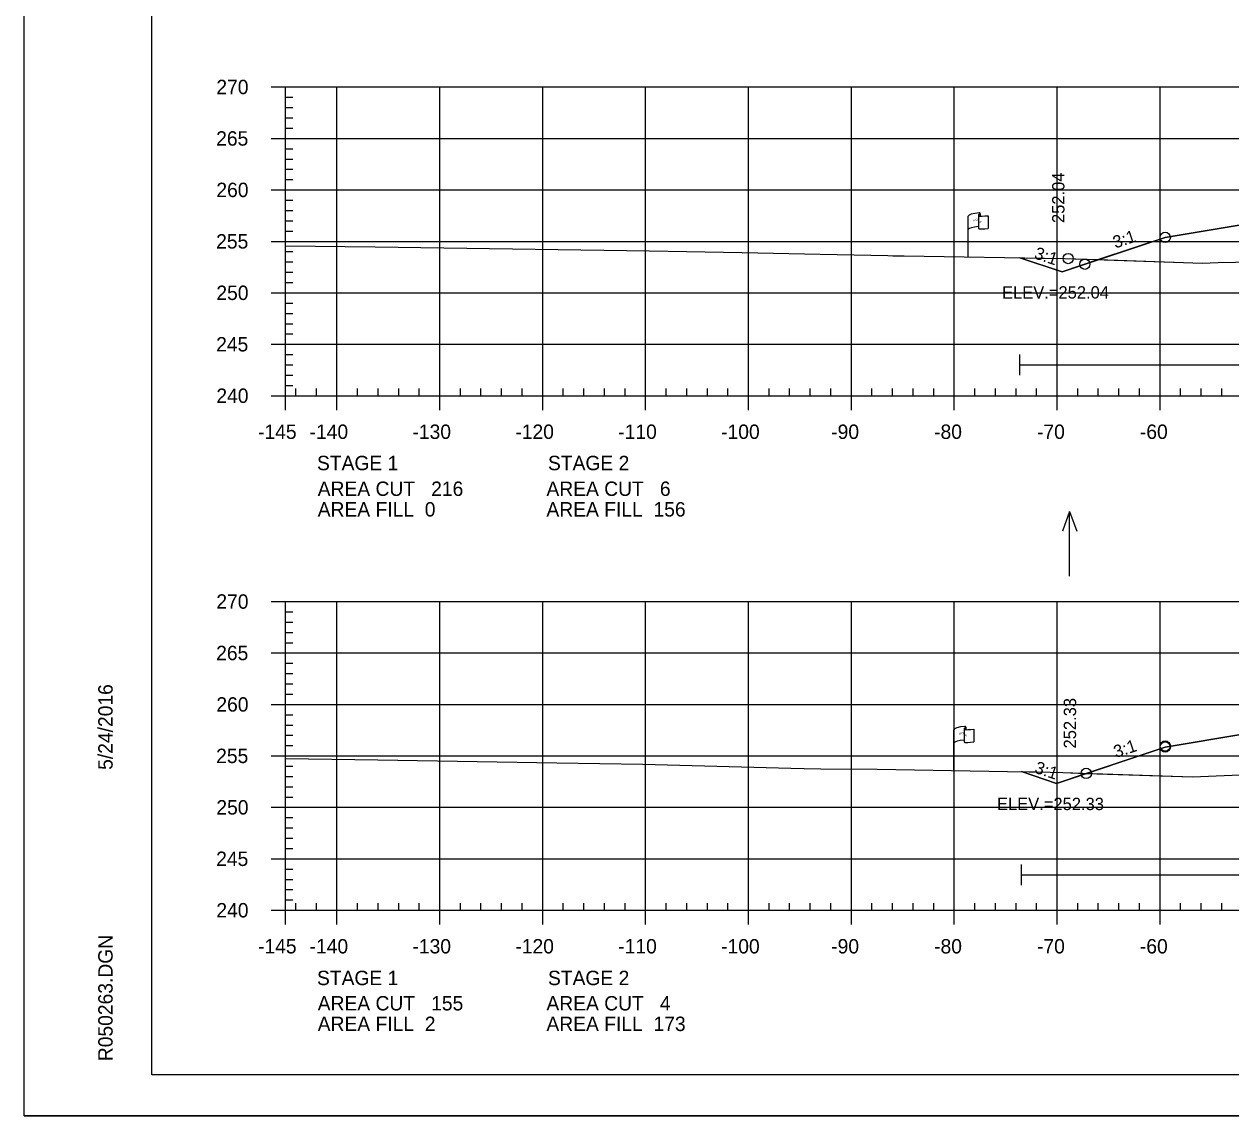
# Model space of a CAD drawing. Extents: x 1365647 to 1367999, y 387113 to 400173.
# Drawn here: x 1365723.7 to 1365841, y 392279.5 to 392385.6 of the extents above; entities that cross this region are included whole.
import ezdxf

# ---------------------------------------------------------------- set-up
doc = ezdxf.new("R2010")
doc.units = 0
for name, color, linetype in [('E_Existing ROW', 7, 'Continuous'), ('R_Axis', 7, 'Continuous'), ('R_Axis Annot', 7, 'Continuous'), ('R_Border', 7, 'Continuous'), ('R_Border Notes', 7, 'Continuous'), ('R_Contours', 7, 'Continuous'), ('R_Exist Surface', 7, 'Continuous'), ('R_Fin Surface', 7, 'Continuous'), ('R_Fin Surface Annot', 7, 'Continuous'), ('R_Grid', 7, 'Continuous'), ('R_No Plot', 7, 'Continuous'), ('R_Proposed Const Limits', 7, 'Continuous'), ('R_Water', 7, 'Continuous'), ('R_Water Annot', 7, 'Continuous')]:
    doc.layers.add(name, color=color, linetype=linetype)

msp = doc.modelspace()

# ---------------------------------------------------------------- linework, layer by layer
at = {"layer": 'E_Existing ROW'}
for p, q in [((1365815.45, 392362.97), (1365815.45, 392366.93)), ((1365816.44, 392367.02), (1365816.44, 392367.01)), ((1365816.44, 392367.01), (1365816.44, 392365.78)), ((1365816.61, 392367.18), (1365816.61, 392366.94)), ((1365817.38, 392366.98), (1365817.38, 392365.74)), ((1365814.05, 392313.07), (1365814.05, 392317.02)), ((1365815.05, 392317.12), (1365815.05, 392317.1)), ((1365815.05, 392317.1), (1365815.05, 392315.88)), ((1365815.22, 392317.27), (1365815.22, 392317.03)), ((1365815.98, 392317.08), (1365815.98, 392315.84))]:
    msp.add_line(p, q, dxfattribs=at)
for centre, radius, start, end in [((1365816.52, 392367.02), 0.078, 88.6458, 274.2828), ((1365816.53, 392367.18), 0.0783, 263.0712, 93.9564), ((1365816.52, 392365.78), 0.0783, 180, 273.9564), ((1365815.13, 392317.12), 0.078, 88.6458, 274.2828), ((1365815.14, 392317.27), 0.0783, 263.0712, 93.9564), ((1365815.13, 392315.88), 0.0783, 180, 273.9564)]:
    msp.add_arc(centre, radius, start, end, dxfattribs=at)
for centre, major_axis, ratio, start_param, end_param in [((1365817.03, 392366.97), (-1.58, -0.04), 0.19887, 5.030368, 6.283185), ((1365817.74, 392367.08), (-1.23, -0.13), 0.052933, 0.159456, 1.268315), ((1365817.02, 392365.65), (-1.58, -0.04), 0.19887, 5.083035, 6.194897), ((1365817.74, 392365.84), (-1.23, -0.13), 0.052933, 0.159456, 1.268315), ((1365815.63, 392317.07), (-1.58, -0.04), 0.19887, 5.030368, 6.283185), ((1365816.34, 392317.18), (-1.23, -0.13), 0.052933, 0.159456, 1.268315), ((1365815.63, 392315.75), (-1.58, -0.04), 0.19887, 5.083035, 6.194897), ((1365816.34, 392315.94), (-1.23, -0.13), 0.052933, 0.159456, 1.268315)]:
    msp.add_ellipse(centre, major_axis=major_axis, ratio=ratio, start_param=start_param, end_param=end_param, dxfattribs=at)
at = {"layer": 'R_Axis'}
for p, q in [((1365747.69, 392379.49), (1365749.09, 392379.49)), ((1365749.09, 392349.49), (1365749.09, 392379.49)), ((1365749.09, 392378.49), (1365749.79, 392378.49)), ((1365749.09, 392377.49), (1365749.79, 392377.49)), ((1365749.09, 392376.49), (1365749.79, 392376.49)), ((1365747.69, 392374.49), (1365749.09, 392374.49)), ((1365749.09, 392375.49), (1365749.79, 392375.49)), ((1365749.09, 392373.49), (1365749.79, 392373.49)), ((1365749.09, 392372.49), (1365749.79, 392372.49)), ((1365749.09, 392371.49), (1365749.79, 392371.49)), ((1365749.09, 392370.49), (1365749.79, 392370.49)), ((1365747.69, 392369.49), (1365749.09, 392369.49)), ((1365749.09, 392368.49), (1365749.79, 392368.49)), ((1365749.09, 392367.49), (1365749.79, 392367.49)), ((1365749.09, 392366.49), (1365749.79, 392366.49)), ((1365749.09, 392365.49), (1365749.79, 392365.49)), ((1365747.69, 392364.49), (1365749.09, 392364.49)), ((1365749.09, 392363.49), (1365749.79, 392363.49)), ((1365749.09, 392362.49), (1365749.79, 392362.49)), ((1365749.09, 392361.49), (1365749.79, 392361.49)), ((1365749.09, 392360.49), (1365749.79, 392360.49)), ((1365747.69, 392359.49), (1365749.09, 392359.49)), ((1365749.09, 392358.49), (1365749.79, 392358.49)), ((1365749.09, 392357.49), (1365749.79, 392357.49)), ((1365749.09, 392356.49), (1365749.79, 392356.49)), ((1365747.69, 392354.49), (1365749.09, 392354.49)), ((1365749.09, 392355.49), (1365749.79, 392355.49)), ((1365749.09, 392353.49), (1365749.79, 392353.49)), ((1365749.09, 392352.49), (1365749.79, 392352.49)), ((1365749.09, 392351.49), (1365749.79, 392351.49)), ((1365749.09, 392350.49), (1365749.79, 392350.49)), ((1365749.09, 392349.49), (1365749.09, 392350.19)), ((1365750.09, 392349.49), (1365750.09, 392350.19)), ((1365752.09, 392349.49), (1365752.09, 392350.19)), ((1365756.09, 392349.49), (1365756.09, 392350.19)), ((1365758.09, 392349.49), (1365758.09, 392350.19)), ((1365760.09, 392349.49), (1365760.09, 392350.19)), ((1365762.09, 392349.49), (1365762.09, 392350.19)), ((1365766.09, 392349.49), (1365766.09, 392350.19)), ((1365768.09, 392349.49), (1365768.09, 392350.19)), ((1365770.09, 392349.49), (1365770.09, 392350.19)), ((1365772.09, 392349.49), (1365772.09, 392350.19)), ((1365776.09, 392349.49), (1365776.09, 392350.19)), ((1365778.09, 392349.49), (1365778.09, 392350.19)), ((1365780.09, 392349.49), (1365780.09, 392350.19)), ((1365782.09, 392349.49), (1365782.09, 392350.19)), ((1365786.09, 392349.49), (1365786.09, 392350.19)), ((1365788.09, 392349.49), (1365788.09, 392350.19)), ((1365790.09, 392349.49), (1365790.09, 392350.19)), ((1365792.09, 392349.49), (1365792.09, 392350.19)), ((1365796.09, 392349.49), (1365796.09, 392350.19)), ((1365798.09, 392349.49), (1365798.09, 392350.19)), ((1365800.09, 392349.49), (1365800.09, 392350.19)), ((1365802.09, 392349.49), (1365802.09, 392350.19)), ((1365806.09, 392349.49), (1365806.09, 392350.19)), ((1365808.09, 392349.49), (1365808.09, 392350.19)), ((1365810.09, 392349.49), (1365810.09, 392350.19)), ((1365812.09, 392349.49), (1365812.09, 392350.19)), ((1365816.09, 392349.49), (1365816.09, 392350.19)), ((1365818.09, 392349.49), (1365818.09, 392350.19)), ((1365820.09, 392349.49), (1365820.09, 392350.19)), ((1365822.09, 392349.49), (1365822.09, 392350.19)), ((1365826.09, 392349.49), (1365826.09, 392350.19)), ((1365828.09, 392349.49), (1365828.09, 392350.19)), ((1365830.09, 392349.49), (1365830.09, 392350.19)), ((1365832.09, 392349.49), (1365832.09, 392350.19)), ((1365836.09, 392349.49), (1365836.09, 392350.19)), ((1365838.09, 392349.49), (1365838.09, 392350.19)), ((1365840.09, 392349.49), (1365840.09, 392350.19)), ((1365747.69, 392349.49), (1365749.09, 392349.49)), ((1365749.09, 392349.49), (1366039.09, 392349.49)), ((1365749.09, 392348.09), (1365749.09, 392349.49)), ((1365754.09, 392348.09), (1365754.09, 392349.49)), ((1365764.09, 392348.09), (1365764.09, 392349.49)), ((1365774.09, 392348.09), (1365774.09, 392349.49)), ((1365784.09, 392348.09), (1365784.09, 392349.49)), ((1365794.09, 392348.09), (1365794.09, 392349.49)), ((1365804.09, 392348.09), (1365804.09, 392349.49)), ((1365814.09, 392348.09), (1365814.09, 392349.49)), ((1365824.09, 392348.09), (1365824.09, 392349.49)), ((1365834.09, 392348.09), (1365834.09, 392349.49)), ((1365747.69, 392329.49), (1365749.09, 392329.49)), ((1365749.09, 392299.49), (1365749.09, 392329.49)), ((1365749.09, 392328.49), (1365749.79, 392328.49)), ((1365749.09, 392327.49), (1365749.79, 392327.49)), ((1365749.09, 392326.49), (1365749.79, 392326.49)), ((1365749.09, 392325.49), (1365749.79, 392325.49)), ((1365747.69, 392324.49), (1365749.09, 392324.49)), ((1365749.09, 392323.49), (1365749.79, 392323.49)), ((1365749.09, 392322.49), (1365749.79, 392322.49)), ((1365749.09, 392321.49), (1365749.79, 392321.49)), ((1365749.09, 392320.49), (1365749.79, 392320.49)), ((1365747.69, 392319.49), (1365749.09, 392319.49)), ((1365749.09, 392318.49), (1365749.79, 392318.49)), ((1365749.09, 392317.49), (1365749.79, 392317.49)), ((1365749.09, 392316.49), (1365749.79, 392316.49)), ((1365749.09, 392315.49), (1365749.79, 392315.49)), ((1365747.69, 392314.49), (1365749.09, 392314.49)), ((1365749.09, 392313.49), (1365749.79, 392313.49)), ((1365749.09, 392312.49), (1365749.79, 392312.49)), ((1365749.09, 392311.49), (1365749.79, 392311.49)), ((1365749.09, 392310.49), (1365749.79, 392310.49)), ((1365747.69, 392309.49), (1365749.09, 392309.49)), ((1365749.09, 392308.49), (1365749.79, 392308.49)), ((1365749.09, 392307.49), (1365749.79, 392307.49)), ((1365749.09, 392306.49), (1365749.79, 392306.49)), ((1365749.09, 392305.49), (1365749.79, 392305.49)), ((1365747.69, 392304.49), (1365749.09, 392304.49)), ((1365749.09, 392303.49), (1365749.79, 392303.49)), ((1365749.09, 392302.49), (1365749.79, 392302.49)), ((1365749.09, 392301.49), (1365749.79, 392301.49)), ((1365749.09, 392300.49), (1365749.79, 392300.49)), ((1365747.69, 392299.49), (1365749.09, 392299.49)), ((1365749.09, 392299.49), (1365749.09, 392300.19)), ((1365749.09, 392299.49), (1366039.09, 392299.49)), ((1365749.09, 392298.09), (1365749.09, 392299.49)), ((1365750.09, 392299.49), (1365750.09, 392300.19)), ((1365752.09, 392299.49), (1365752.09, 392300.19)), ((1365754.09, 392298.09), (1365754.09, 392299.49)), ((1365756.09, 392299.49), (1365756.09, 392300.19)), ((1365758.09, 392299.49), (1365758.09, 392300.19)), ((1365760.09, 392299.49), (1365760.09, 392300.19)), ((1365762.09, 392299.49), (1365762.09, 392300.19)), ((1365764.09, 392298.09), (1365764.09, 392299.49)), ((1365766.09, 392299.49), (1365766.09, 392300.19)), ((1365768.09, 392299.49), (1365768.09, 392300.19)), ((1365770.09, 392299.49), (1365770.09, 392300.19)), ((1365772.09, 392299.49), (1365772.09, 392300.19)), ((1365774.09, 392298.09), (1365774.09, 392299.49)), ((1365776.09, 392299.49), (1365776.09, 392300.19)), ((1365778.09, 392299.49), (1365778.09, 392300.19)), ((1365780.09, 392299.49), (1365780.09, 392300.19)), ((1365782.09, 392299.49), (1365782.09, 392300.19)), ((1365784.09, 392298.09), (1365784.09, 392299.49)), ((1365786.09, 392299.49), (1365786.09, 392300.19)), ((1365788.09, 392299.49), (1365788.09, 392300.19)), ((1365790.09, 392299.49), (1365790.09, 392300.19)), ((1365792.09, 392299.49), (1365792.09, 392300.19)), ((1365794.09, 392298.09), (1365794.09, 392299.49)), ((1365796.09, 392299.49), (1365796.09, 392300.19)), ((1365798.09, 392299.49), (1365798.09, 392300.19)), ((1365800.09, 392299.49), (1365800.09, 392300.19)), ((1365802.09, 392299.49), (1365802.09, 392300.19)), ((1365804.09, 392298.09), (1365804.09, 392299.49)), ((1365806.09, 392299.49), (1365806.09, 392300.19)), ((1365808.09, 392299.49), (1365808.09, 392300.19)), ((1365810.09, 392299.49), (1365810.09, 392300.19)), ((1365812.09, 392299.49), (1365812.09, 392300.19)), ((1365814.09, 392298.09), (1365814.09, 392299.49)), ((1365816.09, 392299.49), (1365816.09, 392300.19)), ((1365818.09, 392299.49), (1365818.09, 392300.19)), ((1365820.09, 392299.49), (1365820.09, 392300.19)), ((1365822.09, 392299.49), (1365822.09, 392300.19)), ((1365824.09, 392298.09), (1365824.09, 392299.49)), ((1365826.09, 392299.49), (1365826.09, 392300.19)), ((1365828.09, 392299.49), (1365828.09, 392300.19)), ((1365830.09, 392299.49), (1365830.09, 392300.19)), ((1365832.09, 392299.49), (1365832.09, 392300.19)), ((1365834.09, 392298.09), (1365834.09, 392299.49)), ((1365836.09, 392299.49), (1365836.09, 392300.19)), ((1365838.09, 392299.49), (1365838.09, 392300.19)), ((1365840.09, 392299.49), (1365840.09, 392300.19))]:
    msp.add_line(p, q, dxfattribs=at)
at = {"layer": 'R_Border'}
for p, q in [((1365736.09, 392283.49), (1365736.09, 392488.95)), ((1365736.09, 392283.49), (1365736.09, 392283.49)), ((1366052.27, 392283.49), (1365736.09, 392283.49))]:
    msp.add_line(p, q, dxfattribs=at)
at = {"layer": 'R_Contours'}
for points in [[(1365828.11, 392362.72), (1365836.36, 392362.43), (1365838.17, 392362.37), (1365839.75, 392362.43), (1365846.51, 392362.57), (1365848.68, 392362.55), (1365852.92, 392362.53), (1365854.61, 392362.54), (1365857.53, 392362.4), (1365859.3, 392362.27), (1365861.68, 392362.2), (1365866.25, 392361.98), (1365877.81, 392364.71), (1365877.85, 392364.72), (1365877.86, 392364.72), (1365880.36, 392364.99), (1365881.56, 392364.99), (1365862.59, 392366.58), (1365842.37, 392366.17), (1365834.59, 392364.88)], [(1365820.47, 392362.9), (1365824.79, 392362.83), (1365828.11, 392362.72), (1365824.56, 392361.53)], [(1365826.92, 392312.79), (1365837.25, 392312.44), (1365844.18, 392312.75), (1365845.05, 392312.79), (1365848.92, 392312.67), (1365850.83, 392312.56), (1365857.05, 392312.25), (1365857.13, 392312.25), (1365857.27, 392312.24), (1365864.38, 392312.15), (1365865.73, 392312.13), (1365865.83, 392312.15), (1365876.84, 392314.84), (1365877.58, 392314.95), (1365880.04, 392315.19), (1365882.1, 392315.27), (1365862.59, 392317.01), (1365842.14, 392316.6), (1365834.59, 392315.35)], [(1365820.63, 392312.96), (1365823.41, 392312.91), (1365824.65, 392312.87), (1365826.92, 392312.79), (1365824.03, 392311.82)]]:
    msp.add_lwpolyline(points, close=True, dxfattribs=at)
at = {"layer": 'R_Exist Surface'}
for points in [[(1365749.09, 392364.05), (1365757.79, 392363.97), (1365764.47, 392363.86), (1365784.47, 392363.57), (1365793.47, 392363.42), (1365801.05, 392363.26), (1365807.63, 392363.1), (1365808.12, 392363.09), (1365809.21, 392363.07), (1365824.79, 392362.83), (1365836.36, 392362.43), (1365838.17, 392362.37), (1365839.75, 392362.43), (1365846.51, 392362.57)], [(1365749.09, 392314.22), (1365758.07, 392314.12), (1365775.46, 392313.81), (1365783.83, 392313.67), (1365798.21, 392313.28), (1365799.51, 392313.25), (1365801.13, 392313.24), (1365806.58, 392313.2), (1365819.25, 392312.98), (1365823.41, 392312.91), (1365824.65, 392312.87), (1365837.25, 392312.44), (1365844.18, 392312.75)]]:
    msp.add_lwpolyline(points, dxfattribs=at)
at = {"layer": 'R_Fin Surface'}
for points in [[(1365820.47, 392362.9), (1365824.56, 392361.53), (1365834.59, 392364.88), (1365842.37, 392366.17), (1365856.59, 392368.54), (1365862.59, 392368.04), (1365864.59, 392367.87), (1365894.09, 392365.4), (1365923.59, 392362.93), (1365925.59, 392362.76), (1365931.59, 392362.25), (1365949.3, 392359.3), (1365953.59, 392358.59), (1365957.06, 392357.43), (1365977.46, 392364.23)], [(1365820.63, 392312.96), (1365824.03, 392311.82), (1365834.59, 392315.35), (1365842.14, 392316.6), (1365856.59, 392319.01), (1365862.59, 392318.48), (1365864.59, 392318.3), (1365894.09, 392315.66), (1365923.59, 392313.03), (1365925.59, 392312.85), (1365931.59, 392312.31), (1365950.57, 392309.15), (1365953.59, 392308.65), (1365957.04, 392307.5), (1365978.02, 392314.49)]]:
    msp.add_lwpolyline(points, dxfattribs=at)
at = {"layer": 'R_Grid'}
for p, q in [((1365749.09, 392379.49), (1366039.09, 392379.49)), ((1365749.09, 392349.49), (1365749.09, 392379.49)), ((1365754.09, 392349.49), (1365754.09, 392379.49)), ((1365764.09, 392349.49), (1365764.09, 392379.49)), ((1365774.09, 392349.49), (1365774.09, 392379.49)), ((1365784.09, 392349.49), (1365784.09, 392379.49)), ((1365794.09, 392349.49), (1365794.09, 392379.49)), ((1365804.09, 392349.49), (1365804.09, 392379.49)), ((1365814.09, 392349.49), (1365814.09, 392379.49)), ((1365824.09, 392349.49), (1365824.09, 392379.49)), ((1365834.09, 392349.49), (1365834.09, 392379.49)), ((1365749.09, 392374.49), (1366039.09, 392374.49)), ((1365749.09, 392369.49), (1366039.09, 392369.49)), ((1365749.09, 392364.49), (1366039.09, 392364.49)), ((1365749.09, 392359.49), (1366039.09, 392359.49)), ((1365749.09, 392354.49), (1366039.09, 392354.49)), ((1365749.09, 392349.49), (1366039.09, 392349.49)), ((1365749.09, 392329.49), (1366039.09, 392329.49)), ((1365749.09, 392299.49), (1365749.09, 392329.49)), ((1365754.09, 392299.49), (1365754.09, 392329.49)), ((1365764.09, 392299.49), (1365764.09, 392329.49)), ((1365774.09, 392299.49), (1365774.09, 392329.49)), ((1365784.09, 392299.49), (1365784.09, 392329.49)), ((1365794.09, 392299.49), (1365794.09, 392329.49)), ((1365804.09, 392299.49), (1365804.09, 392329.49)), ((1365814.09, 392299.49), (1365814.09, 392329.49)), ((1365824.09, 392299.49), (1365824.09, 392329.49)), ((1365834.09, 392299.49), (1365834.09, 392329.49)), ((1365749.09, 392324.49), (1366039.09, 392324.49)), ((1365749.09, 392319.49), (1366039.09, 392319.49)), ((1365749.09, 392314.49), (1366039.09, 392314.49)), ((1365749.09, 392309.49), (1366039.09, 392309.49)), ((1365749.09, 392304.49), (1366039.09, 392304.49)), ((1365749.09, 392299.49), (1366039.09, 392299.49))]:
    msp.add_line(p, q, dxfattribs=at)
at = {"layer": 'R_No Plot'}
msp.add_line((1365723.69, 392279.51), (1366057.03, 392279.51), dxfattribs=at)
msp.add_lwpolyline([(1365723.69, 392492.85), (1366057.03, 392492.85), (1366057.03, 392279.51), (1365723.69, 392279.51)], close=True, dxfattribs=at)
for centre in [(1365834.59, 392364.88), (1365834.59, 392364.88), (1365825.16, 392362.82), (1365825.16, 392362.82), (1365826.78, 392362.27), (1365826.78, 392362.27), (1365834.59, 392315.45), (1365834.59, 392315.45), (1365834.59, 392315.45), (1365834.59, 392315.35), (1365834.59, 392315.35), (1365826.92, 392312.79), (1365826.92, 392312.79)]:
    msp.add_circle(centre, 0.5, dxfattribs=at)
at = {"layer": 'R_Proposed Const Limits'}
msp.add_lwpolyline([(1365856.59, 392319.01), (1365834.59, 392315.35), (1365826.92, 392312.79)], dxfattribs=at)
at = {"layer": 'R_Water'}
for p, q in [((1365820.47, 392351.49), (1365820.47, 392353.49)), ((1365820.47, 392352.49), (1365885.2, 392352.49)), ((1365820.63, 392301.93), (1365820.63, 392303.93)), ((1365820.63, 392302.93), (1365885.37, 392302.93))]:
    msp.add_line(p, q, dxfattribs=at)
at = {"layer": 'R_Water Annot'}
for p, q in [((1365825.3, 392338.24), (1365824.6, 392336.32)), ((1365825.3, 392331.96), (1365825.3, 392338.24)), ((1365825.3, 392338.24), (1365826, 392336.32))]:
    msp.add_line(p, q, dxfattribs=at)

# ---------------------------------------------------------------- texts
at = {"layer": 'E_Existing ROW'}
for s, height, rotation, p in [('R ', 0.2, 9.9884, (1365815.97, 392366.43)), (' O', 0.2, 9.9884, (1365816.11, 392366.47)), ('W', 0.2, 351.1788, (1365816.44, 392366.3)), ('DWB 11-9-07', 0.001, 90, (1365816.61, 392366.94)), ('DWB 11-9-07', 0.001, 5.0717, (1365817.37, 392365.74)), ('DWB 11-9-07', 0.001, 90, (1365815.45, 392362.97)), ('DWB 11-9-07', 0.001, 90, (1365815.22, 392317.03)), ('R ', 0.2, 9.9884, (1365814.57, 392316.52)), (' O', 0.2, 9.9884, (1365814.72, 392316.57)), ('W', 0.2, 351.1788, (1365815.05, 392316.4)), ('DWB 11-9-07', 0.001, 5.0717, (1365815.97, 392315.84)), ('DWB 11-9-07', 0.001, 90, (1365814.05, 392313.07))]:
    msp.add_text(s, height=height, rotation=rotation, dxfattribs=at).set_placement(p)
at = {"layer": 'R_Axis Annot'}
for s, p in [('270', (1365742.37, 392378.79)), ('265', (1365742.35, 392373.79)), ('260', (1365742.37, 392368.79)), ('255', (1365742.35, 392363.79)), ('250', (1365742.37, 392358.79)), ('245', (1365742.35, 392353.79)), ('240', (1365742.37, 392348.79)), ('-145', (1365746.42, 392345.29)), ('-140', (1365751.43, 392345.29)), ('-130', (1365761.43, 392345.29)), ('-120', (1365771.43, 392345.29)), ('-110', (1365781.43, 392345.29)), ('-100', (1365791.43, 392345.29)), ('-90', (1365802.13, 392345.29)), ('-80', (1365812.13, 392345.29)), ('-70', (1365822.13, 392345.29)), ('-60', (1365832.13, 392345.29)), ('STAGE 1', (1365752.15, 392342.25)), ('STAGE 2', (1365774.6, 392342.25)), ('AREA CUT   216', (1365752.22, 392339.75)), ('AREA CUT   6', (1365774.45, 392339.75)), ('AREA FILL  0', (1365752.22, 392337.75)), ('AREA FILL  156', (1365774.45, 392337.75)), ('270', (1365742.37, 392328.79)), ('265', (1365742.35, 392323.79)), ('260', (1365742.37, 392318.79)), ('255', (1365742.35, 392313.79)), ('250', (1365742.37, 392308.79)), ('245', (1365742.35, 392303.79)), ('240', (1365742.37, 392298.79)), ('-145', (1365746.42, 392295.29)), ('-140', (1365751.43, 392295.29)), ('-130', (1365761.43, 392295.29)), ('-120', (1365771.43, 392295.29)), ('-110', (1365781.43, 392295.29)), ('-100', (1365791.43, 392295.29)), ('-90', (1365802.13, 392295.29)), ('-80', (1365812.13, 392295.29)), ('-70', (1365822.13, 392295.29)), ('-60', (1365832.13, 392295.29)), ('STAGE 1', (1365752.15, 392292.21)), ('STAGE 2', (1365774.6, 392292.21)), ('AREA CUT   155', (1365752.22, 392289.75)), ('AREA CUT   4', (1365774.45, 392289.75)), ('AREA FILL  2', (1365752.22, 392287.75)), ('AREA FILL  173', (1365774.45, 392287.75))]:
    msp.add_text(s, height=1.4, dxfattribs=at).set_placement(p)
at = {"layer": 'R_Border'}
for s, p in [('5/24/2016', (1365732.29, 392313.13)), ('R050263.DGN', (1365732.29, 392284.82))]:
    msp.add_text(s, height=1.4, rotation=90, dxfattribs=at).set_placement(p)
at = {"layer": 'R_Border Notes'}
for s, p in [('ELEV.=252.04', (1365818.73, 392358.93)), ('ELEV.=252.33', (1365818.24, 392309.22))]:
    msp.add_text(s, height=1.2, dxfattribs=at).set_placement(p)
at = {"layer": 'R_Fin Surface Annot'}
for s, rotation, p in [('252.04', 90, (1365824.8, 392366.27)), ('3:1', 18.4349, (1365829.74, 392363.79)), ('3:1', 341.5651, (1365821.78, 392362.85)), ('252.33', 90, (1365825.93, 392315.21)), ('3:1', 18.4349, (1365829.81, 392314.28)), ('3:1', 341.5651, (1365821.81, 392312.87))]:
    msp.add_text(s, height=1.2, rotation=rotation, dxfattribs=at).set_placement(p)

doc.saveas('drawing.dxf')
